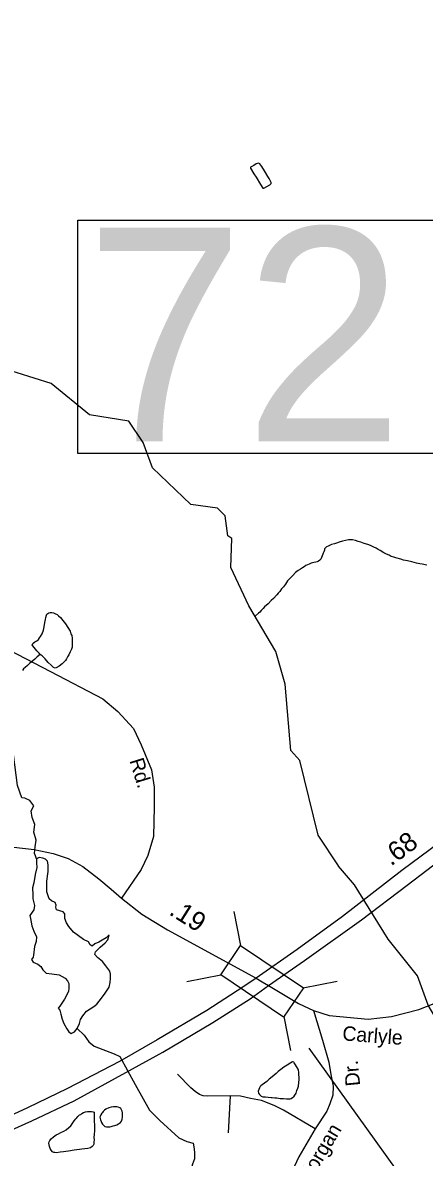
# Model space of a CAD drawing. Extents: x 2126262 to 2293712, y 749403 to 919119.
# Drawn here: x 2225896 to 2228526, y 772432 to 779867 of the extents above; entities that cross this region are included whole.
import ezdxf

# ---------------------------------------------------------------- set-up
doc = ezdxf.new("R2010")
doc.units = 0
for name, color, linetype in [('Exist Hydrographic Creek Single Shore', 7, 'Continuous'), ('Exist Hydrographic Lake Shore', 7, 'Continuous'), ('Exist Hydrographic Misc Water Feature', 7, 'Continuous'), ('Exist Road Non-System Type 51', 7, 'Continuous'), ('Exist Road Non-System Type 51 Label', 7, 'Continuous'), ('Exist Road Primary US Divided Attributed', 7, 'Continuous'), ('Exist Road Primary US Mileage Hundredths English Label', 7, 'Continuous'), ('Exist Road Secondary Mileage Hundredths English Label', 7, 'Continuous'), ('Exist Road Secondary Structure Standard Bridge CELL', 7, 'Continuous'), ('Exist Road Secondary Structure Standard Bridge Number Label', 7, 'Continuous'), ('Exist Road Secondary Type 51 Attributed', 7, 'Continuous'), ('Exist Road Secondary Type 51 Label', 7, 'Continuous')]:
    doc.layers.add(name, color=color, linetype=linetype)

msp = doc.modelspace()

# ---------------------------------------------------------------- linework, layer by layer
at = {"layer": 'Exist Hydrographic Creek Single Shore'}
for points in [[(2227377, 776045), (2227258, 776296.7), (2227265, 776486.8), (2227240, 776503.7), (2227222, 776635.3), (2227171.9, 776685.6), (2226997, 776708.8), (2226745, 776950.2), (2226684.9, 777115.5), (2226592, 777255.1), (2226334.1, 777296.5), (2226082.1, 777501.8), (2225748, 777607.1), (2225555.1, 777755.3), (2225318, 778212.9), (2225267, 778387.8), (2225263.9, 778745.4), (2225179, 779019.4), (2225191.9, 779435.7), (2225072, 779759.7), (2225103, 780093.6)], [(2225985.9, 774387), (2225979.9, 774406.6), (2225972.7, 774423.7), (2225976.8, 774466.1), (2225985.3, 774509.9), (2225969, 774563.2), (2225976.4, 774612.2), (2225958.7, 774657.9), (2225952.1, 774702.5), (2225968.5, 774735.1), (2225943.4, 774771), (2225910.8, 774785.1), (2225890.1, 774788.4), (2225862, 774869), (2225817.9, 775207.8), (2225515.9, 775446.9), (2224929.8, 775750.9), (2224695.9, 775900.1), (2224661.8, 775972.9), (2224570, 776056.9), (2224418.9, 776122.3)], [(2227963.2, 774341), (2227830.9, 774543.2), (2227710, 775031.1), (2227650.9, 775097.9), (2227614, 775531.7), (2227553.9, 775746.1), (2227377, 776045)], [(2227343.9, 770121.7), (2227409.9, 770169.5), (2227458.9, 770280.1), (2227746.8, 770690.7), (2227820.9, 770905.7), (2227935.9, 771067.3), (2228420.9, 771821.7), (2228536.9, 771937.3), (2228707.9, 772363.5), (2228799, 772499.4), (2228806, 772640.3), (2228864, 772714.5), (2228828.9, 772958), (2228549.9, 773429.5), (2228482, 773621.2), (2228288, 773861.4), (2228069, 774216.8), (2227964.6, 774339.3)], [(2226253.5, 773275.3), (2226298.6, 773232.9), (2226329.1, 773189.4), (2226363.9, 773161.1), (2226494.4, 773108.9), (2226531.4, 773091.5), (2226631.5, 772908.7), (2226727.2, 772741.2), (2226794.6, 772673.7), (2226917.6, 772558.4), (2226971.9, 772534.5), (2227013.3, 772523.6), (2227019.8, 772486.6), (2227022, 772458.4), (2227022, 772421.4), (2227008.9, 772386.6), (2226998.1, 772349.6), (2226982.8, 772284.3), (2226982.8, 772260.4)]]:
    msp.add_lwpolyline(points, dxfattribs=at)
at = {"layer": 'Exist Hydrographic Lake Shore'}
msp.add_lwpolyline([(2225985.9, 774360.9), (2225989.1, 774331.5), (2225978.2, 774285.8), (2225968.5, 774229.3), (2225959.8, 774196.6), (2225961.9, 774152), (2225961.9, 774124.9), (2225973.9, 774082.4), (2225968.5, 774053.1), (2225942.4, 774017.2), (2225947.8, 773996.5), (2225956.5, 773948.6), (2225968.5, 773912.7), (2225985.9, 773876.8), (2225983.7, 773846.4), (2225974.4, 773812.7), (2225967.9, 773756.1), (2225965.7, 773744.1), (2225953.8, 773728.9), (2225965.7, 773710.4), (2225995.1, 773698.4), (2226015.8, 773681), (2226027.7, 773660.4), (2226049.5, 773638.6), (2226087.6, 773633.2), (2226135.4, 773626.6), (2226174.6, 773604.9), (2226189.8, 773588.6), (2226198.5, 773570.1), (2226198.5, 773540.7), (2226196.4, 773519), (2226169.2, 773468.9), (2226140.3, 773422.1), (2226128.4, 773408), (2226139.2, 773396), (2226145.8, 773368.8), (2226154.5, 773336.2), (2226166.4, 773309), (2226184.9, 773273.1), (2226199.1, 773254.6), (2226214.3, 773242.7), (2226235, 773254.6), (2226253.5, 773275.3), (2226268.7, 773307.9), (2226274.1, 773335.1), (2226289.4, 773359.1), (2226313.3, 773388.4), (2226361.2, 773418.9), (2226381.8, 773436.3), (2226412.3, 773475.4), (2226436.2, 773508.1), (2226462.3, 773547.2), (2226468.8, 773577.7), (2226472.1, 773603.8), (2226472.1, 773631), (2226466.7, 773651.7), (2226439.5, 773685.4), (2226418.8, 773714.8), (2226386.2, 773742), (2226368.2, 773760.4), (2226373.7, 773777.8), (2226403, 773808.3), (2226436.8, 773837.7), (2226454.2, 773856.2), (2226462.9, 773888.8), (2226443.3, 773869.2), (2226416.1, 773854), (2226395.4, 773842), (2226368.2, 773830.1), (2226350.8, 773814.8), (2226338.9, 773823.5), (2226326.9, 773844.2), (2226293.2, 773859.4), (2226227.9, 773907.3), (2226197.4, 773943.2), (2226183.3, 773969.3), (2226171.3, 773996.5), (2226171.3, 774027), (2226161.5, 774041.1), (2226116.9, 774053.1), (2226113.7, 774071.6), (2226115.9, 774083.5), (2226108.2, 774100.9), (2226084.3, 774112.9), (2226068.5, 774125.9), (2226054.4, 774171.6), (2226054.4, 774242.3), (2226063.1, 774305.4), (2226063.1, 774347.8), (2226057.7, 774371.8), (2226045.7, 774385.9), (2226028.3, 774392.4), (2226004.4, 774395.7), (2225985.9, 774387)], close=True, dxfattribs=at)
at = {"layer": 'Exist Hydrographic Misc Water Feature'}
for points in [[(2227425.4, 778853.9), (2227453.5, 778805.8), (2227469.5, 778782.3), (2227475.4, 778782.2), (2227513.6, 778804.4), (2227523.4, 778812.7), (2227523.4, 778820.4), (2227517.5, 778832.7), (2227509.1, 778846.5), (2227501.3, 778860.2), (2227486.9, 778884.3), (2227478.7, 778896.1), (2227460.9, 778924), (2227448.6, 778942.1), (2227440.6, 778945.7), (2227424.2, 778941.7), (2227409, 778931.4), (2227388.7, 778919.5), (2227388.5, 778913.4), (2227409, 778877.5), (2227425.4, 778853.9)], [(2228541.9, 776311.8), (2228511.4, 776317.6), (2228495.6, 776321.6), (2228475.3, 776325.4), (2228459.3, 776329.1), (2228443.5, 776333.1), (2228415.4, 776340.6), (2228389.8, 776344.5), (2228371.5, 776350.5), (2228339.1, 776360.2), (2228325.4, 776363.9), (2228309.4, 776370), (2228295.5, 776377.8), (2228277.2, 776383.7), (2228261, 776393.5), (2228236.8, 776409.3), (2228222.9, 776415.1), (2228211.2, 776422.9), (2228194.6, 776431.1), (2228172.4, 776440.9), (2228156.8, 776446.5), (2228132.6, 776454.7), (2228110.5, 776462.5), (2228092.5, 776468.1), (2228074.2, 776474), (2228056.6, 776477.9), (2228044.3, 776477.7), (2228028.5, 776477.7), (2228010.4, 776473.5), (2227990.5, 776469.2), (2227968.8, 776463.2), (2227950.8, 776457), (2227936.8, 776453), (2227919, 776446.8), (2227908.9, 776442.6), (2227897.2, 776436.6), (2227885.1, 776432.4), (2227879, 776426.4), (2227872.8, 776418.4), (2227871.2, 776410.2), (2227867.3, 776400.2), (2227863.2, 776390.3), (2227861.4, 776384.4), (2227857.5, 776374.1), (2227851.7, 776362)], [(2227851.7, 776362), (2227847.4, 776352.1), (2227841.9, 776344), (2227833.7, 776338), (2227823.6, 776333.8), (2227815.6, 776331.8), (2227801.7, 776329.8), (2227785.7, 776325.7), (2227772, 776319.7), (2227759.9, 776313.4), (2227749.8, 776309.2), (2227740, 776301.4), (2227727.9, 776295.1), (2227714.3, 776287), (2227700.2, 776276.9), (2227682.6, 776263), (2227664.7, 776244.6), (2227640.7, 776220.6), (2227630.7, 776208.4), (2227617.1, 776188.5), (2227603, 776170.3), (2227591.3, 776156.3), (2227579.4, 776140.2), (2227569.2, 776128), (2227559.9, 776118), (2227537.6, 776093.8), (2227524, 776081.6), (2227504.4, 776059.5), (2227480.2, 776039.2), (2227470.5, 776027.2), (2227458.6, 776015.3), (2227448.4, 776005), (2227440.8, 775996.8), (2227420.7, 775980.8)], [(2226011.4, 775727.5), (2226003.4, 775735.2), (2225989.4, 775751), (2225962.8, 775783.1), (2225959.1, 775790.9), (2225963, 775798.9), (2225976.5, 775809), (2225988.6, 775817.3), (2225998.7, 775825.1), (2226006.5, 775835.3), (2226012.4, 775845.4), (2226024.3, 775861.4), (2226032.1, 775885.4), (2226035.8, 775907.5), (2226041.7, 775935.4), (2226045.6, 775955.6), (2226047.5, 775969.5), (2226051, 775983.5), (2226055.3, 775991.4), (2226061.2, 775995.8), (2226067.4, 775999.7), (2226077, 776001.9), (2226087.2, 776002), (2226097.1, 776000.1), (2226107.1, 775996.2), (2226121.1, 775988), (2226131.3, 775980.3), (2226143.2, 775968.4), (2226159.6, 775948.5), (2226175.8, 775928.6), (2226192.2, 775904.6), (2226206.2, 775879), (2226212.1, 775863.1), (2226218.1, 775851.2), (2226220.5, 775833), (2226220.3, 775820.9), (2226220.5, 775807), (2226220.9, 775791.2), (2226219.1, 775774.8), (2226215, 775760.8), (2226207.2, 775744.9), (2226197.6, 775724.9), (2226189.2, 775710.8), (2226183.4, 775698.7), (2226175.4, 775686.9), (2226163.7, 775674.5), (2226153.9, 775664.6), (2226134.2, 775650.5), (2226116.4, 775640.2), (2226108, 775636.2), (2226097.9, 775642.2), (2226081.9, 775655.9), (2226063.7, 775673.7), (2226043.8, 775697.8), (2226023.3, 775717.5), (2226011.4, 775727.5)], [(2226011.4, 775727.5), (2225991.3, 775711.4), (2225975.7, 775697.1), (2225951.9, 775676.8), (2225940.2, 775666.8), (2225927.9, 775654.9), (2225912.3, 775642.6), (2225902.1, 775632.4), (2225894.5, 775622.6)], [(2227964.6, 774339.3), (2227963.2, 774341)], [(2227529.2, 772959.3), (2227509.5, 772943.2), (2227493.7, 772929.3), (2227463.6, 772907.1), (2227455.8, 772901), (2227451.9, 772894.7), (2227445.7, 772886.7), (2227442, 772876.7), (2227438.3, 772864.7), (2227440.2, 772852.6), (2227446.1, 772842.8), (2227458.4, 772832.8), (2227468.5, 772828.9), (2227486.5, 772827), (2227504.4, 772825.5), (2227522.4, 772823.6), (2227530.4, 772823.6), (2227546.4, 772821.6), (2227560.3, 772821.9), (2227582.7, 772817.7), (2227604.4, 772816.1), (2227624.5, 772814.2), (2227636.4, 772814.5), (2227646.7, 772814.5), (2227654.7, 772816.6), (2227662.5, 772822.7), (2227672.3, 772828.5), (2227678.2, 772838.6), (2227682.3, 772844.9), (2227686.2, 772852.8), (2227691.8, 772869), (2227697.9, 772884.7), (2227701.4, 772898.8), (2227703.5, 772922.8), (2227705.5, 772940.8), (2227707.4, 772956.7), (2227704.9, 772972.9), (2227704.9, 772990.7), (2227702.6, 773002.8), (2227699, 773008.7), (2227688.9, 773026.8), (2227682.8, 773038.7), (2227674.6, 773050.5), (2227670.5, 773054.4), (2227662.3, 773056.4), (2227652.4, 773050.2), (2227628.8, 773036.3), (2227606.9, 773022.2), (2227587, 773007.7), (2227569, 772993.8), (2227555, 772981.7), (2227529.2, 772959.3)], [(2226180.8, 772610.7), (2226198.6, 772626.7), (2226210.5, 772638.7), (2226224.4, 772656.9), (2226234.1, 772671.2), (2226244.1, 772683.1), (2226249.6, 772691.2), (2226256.2, 772699.2), (2226268.1, 772709.1), (2226275.9, 772713.2), (2226283.7, 772719.3), (2226293.7, 772725.5), (2226307.5, 772729.5), (2226319.4, 772731.8), (2226333.7, 772731.6), (2226345.8, 772731.9), (2226357.7, 772730), (2226363.9, 772727.9), (2226363.5, 772723.9), (2226363.9, 772718.2), (2226363.7, 772702), (2226364.1, 772686.1), (2226364.1, 772673.9), (2226363.9, 772662.2), (2226366.3, 772648), (2226366.3, 772630.2), (2226366.7, 772608.2), (2226365.1, 772582.1), (2226363, 772562.1), (2226363.2, 772546.2), (2226363, 772532.1), (2226361.6, 772518.1), (2226357.7, 772510.1), (2226351.4, 772502.2), (2226339.7, 772493.8), (2226323.7, 772489.7), (2226303.4, 772487.5), (2226283.5, 772485.7), (2226267.9, 772483.2), (2226249.6, 772481.1), (2226233.7, 772479), (2226195.9, 772472.9), (2226177.9, 772470.8), (2226163.7, 772468.5), (2226142, 772464.5), (2226118.2, 772462), (2226105.9, 772462.2), (2226099.8, 772463.9), (2226092, 772468), (2226082.1, 772477.9), (2226075.6, 772489.9), (2226071.7, 772501.8), (2226069.4, 772513.9), (2226067.2, 772523.6), (2226069.2, 772533.8), (2226073.5, 772541.7), (2226083.4, 772552), (2226097.3, 772566.1), (2226114.9, 772578.1), (2226130.7, 772586.2), (2226146.9, 772594.3), (2226165, 772602.6), (2226180.8, 772610.7)], [(2226459.2, 772754.9), (2226441.4, 772746.6), (2226431.3, 772740.4), (2226423.7, 772732.7), (2226417.6, 772724.6), (2226413.5, 772720.4), (2226407.5, 772710.3), (2226403.8, 772698.3), (2226402, 772694.5), (2226403.6, 772686.6), (2226406.3, 772676.5), (2226410.2, 772666.5), (2226412, 772660.6), (2226418.2, 772648.7), (2226426.6, 772640.6), (2226434.6, 772634.5), (2226444.4, 772630.6), (2226454.3, 772631.1), (2226466.2, 772630.9), (2226476.4, 772633), (2226488.5, 772637.3), (2226500.2, 772641.2), (2226511.9, 772645.1), (2226524, 772651.4), (2226535.9, 772659.3), (2226542.3, 772669.3), (2226548.2, 772681.4), (2226549.8, 772693.8), (2226549.6, 772703.5), (2226549.6, 772713.7), (2226549.6, 772723.4), (2226547.4, 772733.4), (2226543.5, 772743.3), (2226539.4, 772751.3), (2226533.2, 772755.5), (2226521.5, 772761.3), (2226511.5, 772763.2), (2226501.5, 772763.1), (2226491.6, 772763), (2226475.6, 772760.9), (2226459.2, 772754.9)]]:
    msp.add_lwpolyline(points, dxfattribs=at)
at = {"layer": 'Exist Road Non-System Type 51'}
msp.add_line((2227254, 772833.6), (2227241.3, 772592.2), dxfattribs=at)
for points in [[(2227801.3, 773393.9), (2227859.1, 773198.8), (2227900.4, 773055.9), (2227913.9, 772974.9), (2227928.2, 772897.1), (2227925.8, 772839.9), (2227906.7, 772782.8), (2227887.7, 772735.1), (2227811.4, 772617.6)], [(2227254, 772833.6), (2227104, 772832), (2227077, 772835.2), (2227054.7, 772843.1), (2227024.6, 772863.8), (2226996, 772887.6), (2226910.2, 772976.5)], [(2227811.4, 772617.6), (2227603.4, 772739.9), (2227543.1, 772770.1), (2227458.9, 772803.4), (2227387.4, 772817.7), (2227322.3, 772832), (2227254, 772833.6)], [(2227811.4, 772617.6), (2227705, 772435), (2227673.3, 772369.9), (2227657.4, 772331.8), (2227649.5, 772301.6), (2227643.1, 772260.3), (2227627.2, 772104.7), (2227601, 771807.7)]]:
    msp.add_lwpolyline(points, dxfattribs=at)
at = {"layer": 'Exist Road Primary US Divided Attributed'}
for points in [[(2229035.1, 774797.9), (2228379.4, 774311.8), (2227991, 774009.5), (2227693.5, 773794.2), (2227424.2, 773604.6)], [(2227506.4, 773557), (2227742, 773722.5), (2228113.4, 773987.4), (2228413.2, 774215.6), (2229093.7, 774734)], [(2227424.2, 773604.6), (2227337.8, 773546.9), (2227102.3, 773394.4), (2226776.6, 773202.6), (2226529.8, 773059.3), (2226190.4, 772881.6), (2225926.7, 772754.9), (2225523.3, 772570.7), (2224745.1, 772268.9), (2224138, 772041.6), (2223699.4, 771866.5), (2223208.5, 771674.5), (2222923.7, 771565.3)], [(2223003.1, 771498.9), (2223245, 771594.8), (2223746.4, 771786.8), (2224170.7, 771956.7), (2224781.7, 772187.9), (2225557.2, 772492.3), (2225956.7, 772670), (2226232.2, 772801.9), (2226571.6, 772987.4), (2226813.6, 773121.7), (2227141.5, 773315.8), (2227386.3, 773470.7), (2227506.4, 773557)]]:
    msp.add_lwpolyline(points, dxfattribs=at)
at = {"layer": 'Exist Road Secondary Structure Standard Bridge CELL'}
for p, q in [((2227279.1, 774042.1), (2227322.6, 773820)), ((2226971.2, 773584.4), (2227193.3, 773627.8)), ((2227733.3, 773542.3), (2227955.5, 773585.8)), ((2227607, 773354.5), (2227650.4, 773132.4))]:
    msp.add_line(p, q, dxfattribs=at)
msp.add_lwpolyline([(2227322.6, 773820), (2227733.9, 773543.2), (2227604.7, 773351.1), (2227193.3, 773627.8)], close=True, dxfattribs=at)
at = {"layer": 'Exist Road Secondary Structure Standard Bridge Number Label'}
msp.add_line((2227770.4, 773148), (2229302, 771007.3), dxfattribs=at)
msp.add_lwpolyline([(2226256.3, 778573.5), (2228832.8, 778573.5), (2228832.8, 777044.2), (2226256.3, 777044.2)], close=True, dxfattribs=at)
at = {"layer": 'Exist Road Secondary Type 51 Attributed'}
for points in [[(2224102.9, 777886.3), (2224146.3, 777767.6), (2224191.5, 777628.7), (2224332.9, 777174.2), (2224502.5, 776659.4), (2224552.7, 776565.8), (2224615.5, 776475), (2224743.2, 776341.6), (2224919.1, 776215.9), (2225208, 776066.5), (2226078.2, 775614.6), (2226420.9, 775435.1), (2226518.6, 775352.6), (2226621.9, 775240.9), (2226672.1, 775134.7), (2226739.8, 774970.6), (2226756.5, 774857.4), (2226756.5, 774728.9), (2226753, 774534.4), (2226714.9, 774408.9), (2226672, 774316.8), (2226543.4, 774130.3)], [(2224882.3, 774615.4), (2225242.6, 774542.8), (2225762.5, 774472.3), (2225971.7, 774449), (2226094.6, 774421.8), (2226193.6, 774389.2), (2226289.4, 774338.1), (2226394.9, 774257.6), (2226475.4, 774189), (2226543.4, 774130.3)], [(2226543.4, 774130.3), (2226677.2, 774025.9), (2226844.1, 773922.5), (2227424.2, 773604.6)], [(2227424.2, 773604.6), (2227464.5, 773581.8), (2227506.4, 773557)], [(2227506.4, 773557), (2227702.2, 773440), (2227801.3, 773393.9), (2227901.8, 773361.8), (2228157.9, 773337.4), (2228311.4, 773355.5), (2228490.1, 773400.2), (2228763, 773507.1), (2228959.8, 773532.2), (2229522.2, 773524.1)]]:
    msp.add_lwpolyline(points, dxfattribs=at)

# ---------------------------------------------------------------- texts
at = {"layer": 'Exist Road Non-System Type 51 Label'}
for s, rotation, p in [('Dr.', 95.41231, (2228106.2, 772901.9)), ('Morgan', 59.01942, (2227766.2, 772246.2))]:
    msp.add_text(s, height=95, rotation=rotation, dxfattribs=at).set_placement(p)
at = {"layer": 'Exist Road Primary US Mileage Hundredths English Label'}
msp.add_text('.68', height=125, rotation=36.54986, dxfattribs=at).set_placement((2228307.6, 774336.5))
at = {"layer": 'Exist Road Secondary Mileage Hundredths English Label'}
msp.add_text('.19', height=125, rotation=327.63118, dxfattribs=at).set_placement((2226848.1, 774026.7))
at = {"layer": 'Exist Road Secondary Structure Standard Bridge Number Label'}
msp.add_text('72', height=1400, dxfattribs=at).set_placement((2226306.4, 777123.3))
at = {"layer": 'Exist Road Secondary Type 51 Label'}
for s, rotation, p in [('Rd.', 287.24181, (2226594.2, 775031.6)), ('Carlyle', 355.61178, (2227986.7, 773198.2))]:
    msp.add_text(s, height=95, rotation=rotation, dxfattribs=at).set_placement(p)

doc.saveas('drawing.dxf')
